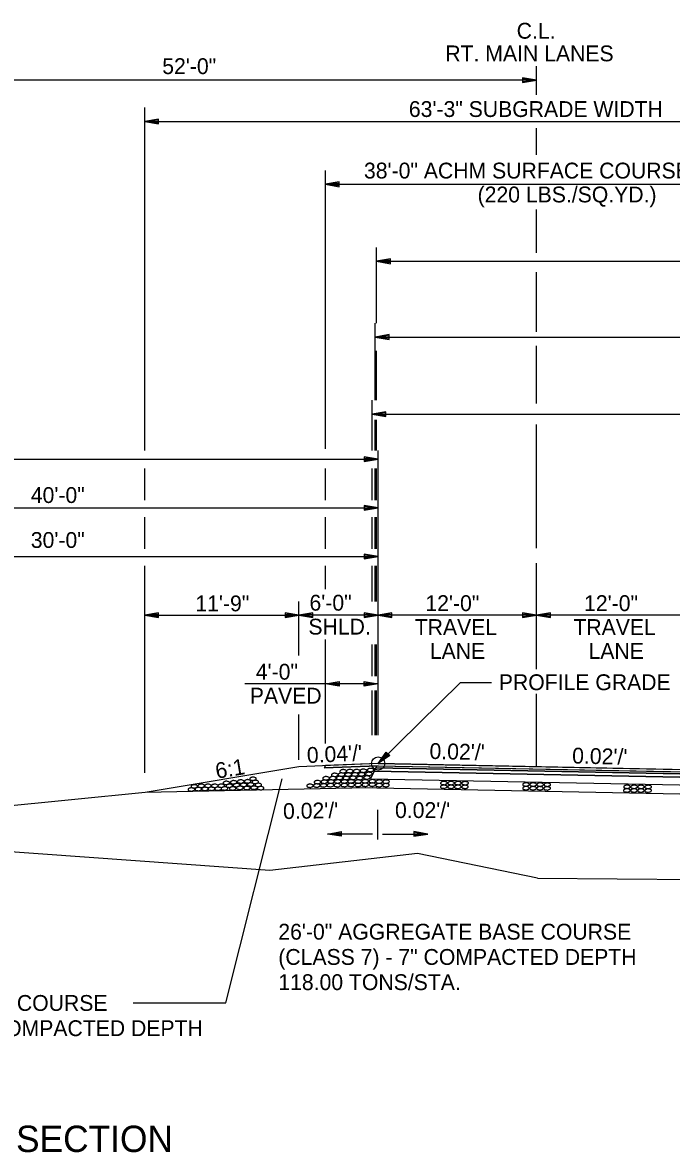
# Model space of a CAD drawing. Extents: x 1734743 to 1735935, y 759845 to 763831.
# Drawn here: x 1735766 to 1735815.2, y 763478.5 to 763564.1 of the extents above; entities that cross this region are included whole.
import ezdxf

# ---------------------------------------------------------------- set-up
doc = ezdxf.new("R2010")
doc.units = 0
for name, color, linetype in [('1', 7, 'Continuous'), ('10', 7, 'Continuous'), ('19', 7, 'Continuous'), ('8', 7, 'Continuous'), ('Level 1', 7, 'Continuous'), ('R_Prop Surface', 7, 'Continuous')]:
    doc.layers.add(name, color=color, linetype=linetype)

# ---------------------------------------------------------------- blocks, each defined once
blk = doc.blocks.new('TM')
at = {"layer": '8'}
for p, q in [((-120.309, 21.181), (-119.787, -20.829)), ((0, 0), (-120.309, 21.181)), ((-31.382, 2.945), (-120.176, 10.512)), ((-119.787, -20.829), (0, 0)), ((-119.911, -10.826), (-31.307, -3.057))]:
    blk.add_line(p, q, dxfattribs=at)
blk = doc.blocks.new('ROCKS')
at = {"layer": '1'}
blk.add_spline([(0.013, 0.06), (0.053, 0.053), (0.107, 0.033), (0.133, 0.013), (0.133, -0.007), (0.12, -0.033), (0.107, -0.04), (0.073, -0.053), (0.033, -0.067), (0.013, -0.067), (-0.02, -0.06), (-0.06, -0.053), (-0.087, -0.047), (-0.113, -0.02), (-0.113, -0.007), (-0.107, 0.02), (-0.087, 0.033), (-0.067, 0.047), (-0.033, 0.053), (-0.02, 0.06), (0.013, 0.06)], degree=3, dxfattribs=at)

msp = doc.modelspace()

# ---------------------------------------------------------------- linework, layer by layer
at = {"layer": '10'}
msp.add_line((1735794.728, 763501.034), (1735794.739, 763501.034), dxfattribs=at)
at = {"layer": '19'}
for p, q in [((1735804.942, 763558.669), (1735804.942, 763560.836)), ((1735804.942, 763559.774), (1735752.942, 763559.774)), ((1735803.892, 763559.958), (1735803.892, 763559.591)), ((1735804.942, 763559.774), (1735803.892, 763559.958)), ((1735804.662, 763559.801), (1735803.892, 763559.862)), ((1735803.892, 763559.591), (1735804.942, 763559.774)), ((1735803.892, 763559.678), (1735804.662, 763559.748)), ((1735775.257, 763547.919), (1735775.257, 763557.69)), ((1735776.307, 763556.827), (1735775.257, 763556.644)), ((1735776.307, 763556.731), (1735775.537, 763556.67)), ((1735776.307, 763556.46), (1735776.307, 763556.827)), ((1735775.257, 763556.644), (1735838.302, 763556.644)), ((1735775.257, 763556.644), (1735776.307, 763556.46)), ((1735775.537, 763556.617), (1735776.307, 763556.547)), ((1735804.942, 763554.106), (1735804.942, 763556.121)), ((1735788.947, 763547.919), (1735788.948, 763552.929)), ((1735789.998, 763552.066), (1735788.948, 763551.883)), ((1735788.948, 763551.883), (1735826.931, 763551.883)), ((1735788.948, 763551.883), (1735789.998, 763551.699)), ((1735789.998, 763551.97), (1735789.228, 763551.909)), ((1735789.228, 763551.857), (1735789.998, 763551.786)), ((1735789.998, 763551.699), (1735789.998, 763552.066)), ((1735804.942, 763546.697), (1735804.942, 763549.972)), ((1735775.257, 763531.711), (1735775.257, 763547.919)), ((1735788.946, 763531.84), (1735788.947, 763547.919)), ((1735792.824, 763541.355), (1735792.825, 763547.096)), ((1735793.875, 763546.23), (1735792.825, 763546.046)), ((1735792.825, 763546.046), (1735855.315, 763546.046)), ((1735792.825, 763546.046), (1735793.875, 763545.862)), ((1735793.875, 763546.134), (1735793.105, 763546.072)), ((1735793.105, 763546.02), (1735793.875, 763545.95)), ((1735793.875, 763545.862), (1735793.875, 763546.23)), ((1735804.942, 763540.702), (1735804.942, 763545.216)), ((1735792.719, 763535.516), (1735792.72, 763541.355)), ((1735793.77, 763540.489), (1735792.72, 763540.305)), ((1735793.769, 763540.122), (1735793.77, 763540.489)), ((1735792.72, 763540.305), (1735855.315, 763540.305)), ((1735792.72, 763540.305), (1735793.769, 763540.122)), ((1735793.77, 763540.393), (1735793, 763540.332)), ((1735793, 763540.279), (1735793.769, 763540.209)), ((1735804.942, 763535.265), (1735804.942, 763539.644)), ((1735792.824, 763535.516), (1735792.824, 763539.255)), ((1735792.49, 763531.711), (1735792.49, 763535.516)), ((1735793.54, 763534.65), (1735792.49, 763534.466)), ((1735792.49, 763534.466), (1735855.315, 763534.466)), ((1735792.49, 763534.466), (1735793.54, 763534.282)), ((1735793.54, 763534.554), (1735792.77, 763534.492)), ((1735792.77, 763534.44), (1735793.54, 763534.37)), ((1735793.54, 763534.282), (1735793.54, 763534.65)), ((1735792.719, 763531.711), (1735792.719, 763534.04)), ((1735792.823, 763531.711), (1735792.824, 763534.04)), ((1735804.942, 763528.869), (1735804.942, 763533.675)), ((1735712.942, 763531.052), (1735792.942, 763531.052)), ((1735791.892, 763531.236), (1735791.892, 763530.868)), ((1735792.942, 763531.052), (1735791.892, 763531.236)), ((1735792.662, 763531.078), (1735791.892, 763531.139)), ((1735791.892, 763530.868), (1735792.942, 763531.052)), ((1735791.892, 763530.956), (1735792.662, 763531.026)), ((1735792.942, 763523.679), (1735792.942, 763531.711)), ((1735775.257, 763527.945), (1735775.257, 763530.353)), ((1735788.946, 763527.945), (1735788.946, 763530.353)), ((1735792.49, 763527.945), (1735792.49, 763530.353)), ((1735792.719, 763527.945), (1735792.719, 763530.353)), ((1735792.823, 763527.945), (1735792.824, 763530.353)), ((1735804.942, 763524.31), (1735804.942, 763528.869)), ((1735752.942, 763527.365), (1735792.942, 763527.365)), ((1735791.892, 763527.549), (1735791.892, 763527.182)), ((1735792.942, 763527.365), (1735791.892, 763527.549)), ((1735792.662, 763527.391), (1735791.892, 763527.453)), ((1735791.892, 763527.182), (1735792.942, 763527.365)), ((1735791.892, 763527.269), (1735792.662, 763527.339)), ((1735775.257, 763524.258), (1735775.257, 763526.667)), ((1735788.946, 763524.258), (1735788.946, 763526.667)), ((1735792.49, 763524.258), (1735792.49, 763526.667)), ((1735792.719, 763524.258), (1735792.719, 763526.667)), ((1735792.823, 763524.258), (1735792.824, 763526.667)), ((1735762.817, 763523.679), (1735792.942, 763523.679)), ((1735791.892, 763523.862), (1735791.892, 763523.495)), ((1735792.942, 763523.679), (1735791.892, 763523.862)), ((1735792.662, 763523.705), (1735791.892, 763523.766)), ((1735791.892, 763523.495), (1735792.942, 763523.679)), ((1735791.892, 763523.582), (1735792.662, 763523.652)), ((1735792.941, 763510.136), (1735792.942, 763523.679)), ((1735775.257, 763507.278), (1735775.258, 763522.963)), ((1735775.258, 763521.088), (1735775.258, 763522.963)), ((1735788.946, 763521.196), (1735788.946, 763522.963)), ((1735792.49, 763520.275), (1735792.49, 763522.963)), ((1735792.719, 763520.275), (1735792.719, 763522.963)), ((1735792.823, 763520.275), (1735792.824, 763522.963)), ((1735804.942, 763515.133), (1735804.942, 763523.179)), ((1735786.942, 763516.183), (1735786.942, 763520.275)), ((1735776.316, 763519.409), (1735775.266, 763519.225)), ((1735775.266, 763519.225), (1735786.942, 763519.225)), ((1735775.266, 763519.225), (1735776.316, 763519.041)), ((1735776.316, 763519.313), (1735775.546, 763519.251)), ((1735775.546, 763519.199), (1735776.316, 763519.129)), ((1735776.316, 763519.041), (1735776.316, 763519.409)), ((1735785.892, 763519.409), (1735785.892, 763519.042)), ((1735786.942, 763519.225), (1735785.892, 763519.409)), ((1735786.662, 763519.251), (1735785.892, 763519.313)), ((1735785.892, 763519.042), (1735786.942, 763519.225)), ((1735785.892, 763519.129), (1735786.662, 763519.199)), ((1735787.992, 763519.409), (1735786.942, 763519.225)), ((1735792.942, 763519.225), (1735786.942, 763519.225)), ((1735786.942, 763519.225), (1735787.992, 763519.041)), ((1735787.992, 763519.313), (1735787.222, 763519.251)), ((1735787.222, 763519.199), (1735787.992, 763519.129)), ((1735787.992, 763519.041), (1735787.992, 763519.409)), ((1735791.892, 763519.409), (1735791.892, 763519.042)), ((1735792.942, 763519.225), (1735791.892, 763519.409)), ((1735792.662, 763519.251), (1735791.892, 763519.313)), ((1735791.892, 763519.042), (1735792.942, 763519.225)), ((1735791.892, 763519.129), (1735792.662, 763519.199)), ((1735793.992, 763519.409), (1735792.942, 763519.225)), ((1735804.942, 763519.225), (1735792.942, 763519.225)), ((1735792.942, 763519.225), (1735793.992, 763519.041)), ((1735793.992, 763519.313), (1735793.222, 763519.251)), ((1735793.222, 763519.199), (1735793.992, 763519.129)), ((1735793.992, 763519.041), (1735793.992, 763519.409)), ((1735803.892, 763519.409), (1735803.892, 763519.042)), ((1735804.942, 763519.225), (1735803.892, 763519.409)), ((1735804.662, 763519.251), (1735803.892, 763519.313)), ((1735803.892, 763519.042), (1735804.942, 763519.225)), ((1735803.892, 763519.129), (1735804.662, 763519.199)), ((1735805.992, 763519.409), (1735804.942, 763519.225)), ((1735804.942, 763519.225), (1735805.992, 763519.041)), ((1735816.942, 763519.225), (1735804.942, 763519.225)), ((1735805.992, 763519.313), (1735805.222, 763519.251)), ((1735805.222, 763519.199), (1735805.992, 763519.129)), ((1735805.992, 763519.041), (1735805.992, 763519.409)), ((1735788.946, 763509.516), (1735788.946, 763517.38)), ((1735788.946, 763510.144), (1735788.946, 763517.014)), ((1735792.49, 763514.606), (1735792.49, 763517.014)), ((1735792.719, 763514.606), (1735792.719, 763517.014)), ((1735792.824, 763514.606), (1735792.824, 763517.014)), ((1735792.943, 763514.026), (1735782.836, 763514.026)), ((1735788.946, 763514.026), (1735789.996, 763514.21)), ((1735789.996, 763513.842), (1735788.946, 763514.026)), ((1735789.226, 763514.052), (1735789.996, 763514.114)), ((1735789.996, 763513.93), (1735789.226, 763514)), ((1735789.996, 763514.21), (1735789.996, 763513.842)), ((1735791.893, 763513.842), (1735791.893, 763514.21)), ((1735791.893, 763514.21), (1735792.943, 763514.026)), ((1735791.893, 763514.113), (1735792.663, 763514.052)), ((1735792.943, 763514.026), (1735791.893, 763513.842)), ((1735792.663, 763514), (1735791.893, 763513.93)), ((1735792.49, 763510.144), (1735792.49, 763513.527)), ((1735792.719, 763510.144), (1735792.719, 763513.527)), ((1735792.824, 763510.144), (1735792.824, 763513.527)), ((1735804.942, 763507.797), (1735804.942, 763513.278)), ((1735786.942, 763508.272), (1735786.942, 763511.697)), ((1735792.942, 763507.987), (1735793.564, 763508.853)), ((1735793.126, 763508.197), (1735793.625, 763508.783)), ((1735793.564, 763508.853), (1735793.818, 763508.591)), ((1735792.942, 763507.987), (1735786.942, 763507.747)), ((1735793.818, 763508.591), (1735792.942, 763507.987)), ((1735792.942, 763507.987), (1735818.931, 763507.467)), ((1735793.756, 763508.652), (1735793.161, 763508.162)), ((1735786.942, 763507.747), (1735775.291, 763505.805)), ((1735792.942, 763507.82), (1735788.861, 763507.657)), ((1735792.654, 763507.409), (1735792.365, 763506.832)), ((1735792.777, 763507.657), (1735792.654, 763507.409)), ((1735792.654, 763507.409), (1735819.226, 763506.878)), ((1735819.226, 763506.878), (1735792.654, 763507.409)), ((1735792.654, 763507.409), (1735819.226, 763506.878)), ((1735792.777, 763507.657), (1735819.099, 763507.131)), ((1735819.099, 763507.131), (1735792.777, 763507.657)), ((1735792.942, 763507.82), (1735819.015, 763507.299)), ((1735781.413, 763489.845), (1735785.672, 763506.838)), ((1735792.365, 763506.832), (1735819.52, 763506.289)), ((1735792.365, 763506.832), (1735819.52, 763506.289)), ((1735775.291, 763505.805), (1735752.932, 763503.569)), ((1735790.943, 763506.118), (1735775.291, 763505.805)), ((1735792.845, 763506.156), (1735790.943, 763506.118)), ((1735792.845, 763506.156), (1735838.336, 763505.247)), ((1735792.906, 763504.482), (1735792.906, 763502.229)), ((1735792.527, 763502.645), (1735789.106, 763502.645)), ((1735793.285, 763502.645), (1735796.706, 763502.645)), ((1735795.926, 763501.161), (1735784.738, 763499.893)), ((1735805.026, 763499.294), (1735795.926, 763501.161)), ((1735805.026, 763499.294), (1735818.769, 763499.179)), ((1735774.392, 763489.845), (1735781.413, 763489.845))]:
    msp.add_line(p, q, dxfattribs=at)
for points in [[(1735801.525, 763514.098), (1735799.169, 763514.098), (1735792.942, 763507.987)], [(1735792.944, 763507.82), (1735819.015, 763507.299), (1735827.016, 763506.977), (1735826.931, 763507.147), (1735818.931, 763507.467), (1735792.942, 763507.987), (1735788.946, 763507.827), (1735788.861, 763507.657), (1735792.944, 763507.82)], [(1735819.099, 763507.131), (1735792.777, 763507.657), (1735792.777, 763507.657), (1735792.857, 763507.817), (1735792.857, 763507.817), (1735792.946, 763507.82), (1735818.882, 763507.302), (1735819.015, 763507.299), (1735819.015, 763507.299), (1735819.099, 763507.131), (1735819.099, 763507.131), (1735819.099, 763507.131)], [(1735784.738, 763499.893), (1735760.487, 763501.63), (1735750.383, 763501.963)]]:
    msp.add_lwpolyline(points, dxfattribs=at)
msp.add_circle((1735792.942, 763507.987), 0.5, dxfattribs=at)
at = {"layer": 'R_Prop Surface'}
for p, q in [((1735788.946, 763507.827), (1735788.861, 763507.657)), ((1735792.654, 763507.409), (1735792.365, 763506.832)), ((1735792.777, 763507.657), (1735792.654, 763507.409)), ((1735792.857, 763507.817), (1735792.777, 763507.657))]:
    msp.add_line(p, q, dxfattribs=at)

# ---------------------------------------------------------------- block references
at = {"layer": '19', "xscale": 0.008761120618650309}
for p, yscale, rotation in [((1735789.102, 763502.641), -0.008761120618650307, -179.20057588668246), ((1735796.706, 763502.641), 0.008761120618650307, -0.7994241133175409)]:
    msp.add_blockref('TM', p, dxfattribs=dict(at, yscale=yscale, rotation=rotation))
at = {"layer": 'Level 1', "xscale": 2.011654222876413}
for p, yscale, rotation in [((1735788.981, 763506.877), 2.0116542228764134, 2.041282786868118), ((1735789.495, 763506.883), 2.0116542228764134, 2.041282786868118), ((1735789.638, 763507.134), 2.0116542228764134, 2.041282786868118), ((1735790.004, 763506.901), 2.0116542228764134, 2.041282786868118), ((1735790.149, 763507.151), 2.0116542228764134, 2.041282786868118), ((1735790.28, 763507.41), 2.0116542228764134, 2.041282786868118), ((1735790.513, 763506.895), 2.0116542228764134, 2.041282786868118), ((1735790.658, 763507.154), 2.0116542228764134, 2.041282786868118), ((1735790.785, 763507.421), 2.0116542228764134, 2.041282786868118), ((1735791.02, 763506.909), 2.0116542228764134, 2.041282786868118), ((1735791.166, 763507.166), 2.0116542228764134, 2.041282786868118), ((1735791.303, 763507.419), 2.0116542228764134, 2.041282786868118), ((1735791.535, 763506.891), 2.0116542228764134, 2.041282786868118), ((1735791.672, 763507.175), 2.0116542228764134, 2.041282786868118), ((1735791.811, 763507.447), 2.0116542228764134, 2.041282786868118), ((1735792.076, 763506.932), 2.0116542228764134, 2.041282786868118), ((1735792.223, 763507.21), 2.0116542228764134, 2.041282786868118), ((1735792.352, 763507.502), 2.0116542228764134, 2.041282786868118), ((1735778.778, 763506.026), 2.011654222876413, 1.8263814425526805), ((1735778.998, 763506.263), 2.011654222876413, 1.8263814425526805), ((1735779.307, 763506.056), 2.011654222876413, 1.8263814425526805), ((1735779.523, 763506.303), 2.011654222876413, 1.8263814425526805), ((1735779.807, 763506.07), 2.011654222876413, 1.8263814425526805), ((1735780.035, 763506.303), 2.011654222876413, 1.8263814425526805), ((1735780.303, 763506.08), 2.011654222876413, 1.8263814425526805), ((1735780.545, 763506.303), 2.011654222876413, 1.8263814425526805), ((1735780.799, 763506.088), 2.011654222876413, 1.8263814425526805), ((1735781.038, 763506.309), 2.011654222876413, 1.8263814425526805), ((1735781.29, 763506.104), 2.011654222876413, 1.8263814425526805), ((1735781.429, 763506.523), 2.011654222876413, 1.8263814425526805), ((1735781.646, 763506.309), 2.011654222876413, 1.8263814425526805), ((1735781.898, 763506.104), 2.011654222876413, 1.8263814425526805), ((1735781.982, 763506.571), 2.011654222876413, 1.8263814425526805), ((1735782.2, 763506.356), 2.011654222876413, 1.8263814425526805), ((1735782.451, 763506.151), 2.011654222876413, 1.8263814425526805), ((1735782.515, 763506.63), 2.011654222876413, 1.8263814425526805), ((1735782.734, 763506.376), 2.011654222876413, 1.8263814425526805), ((1735782.991, 763506.139), 2.011654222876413, 1.8263814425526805), ((1735783.041, 763506.644), 2.011654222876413, 1.8263814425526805), ((1735783.265, 763506.401), 2.011654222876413, 1.8263814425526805), ((1735783.443, 763506.837), 2.011654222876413, 1.8263814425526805), ((1735783.528, 763506.163), 2.011654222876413, 1.8263814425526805), ((1735783.616, 763506.597), 2.011654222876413, 1.8263814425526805), ((1735783.848, 763506.371), 2.011654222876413, 1.8263814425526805), ((1735784.024, 763506.125), 2.011654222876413, 1.8263814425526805), ((1735787.766, 763506.312), 2.0116542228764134, 2.041282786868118), ((1735788.28, 763506.324), 2.0116542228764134, 2.041282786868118), ((1735788.335, 763506.588), 2.0116542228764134, 2.041282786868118), ((1735788.796, 763506.339), 2.0116542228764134, 2.041282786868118), ((1735788.852, 763506.614), 2.0116542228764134, 2.041282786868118), ((1735789.316, 763506.355), 2.0116542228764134, 2.041282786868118), ((1735789.355, 763506.624), 2.0116542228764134, 2.041282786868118), ((1735789.834, 763506.351), 2.0116542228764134, 2.041282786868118), ((1735789.861, 763506.634), 2.0116542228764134, 2.041282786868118), ((1735790.371, 763506.635), 2.0116542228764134, 2.041282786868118), ((1735790.371, 763506.359), 2.0116542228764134, 2.041282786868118), ((1735790.881, 763506.643), 2.0116542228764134, 2.041282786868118), ((1735790.882, 763506.372), 2.0116542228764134, 2.041282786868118), ((1735791.414, 763506.628), 2.0116542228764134, 2.041282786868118), ((1735791.415, 763506.367), 2.0116542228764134, 2.041282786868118), ((1735791.947, 763506.647), 2.0116542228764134, 2.041282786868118), ((1735791.949, 763506.382), 2.0116542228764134, 2.041282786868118), ((1735792.483, 763506.649), 2.0116542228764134, 2.041282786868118), ((1735792.484, 763506.393), 2.0116542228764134, 2.041282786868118), ((1735793.003, 763506.353), 2.0116542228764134, 2.041282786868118), ((1735793.007, 763506.623), 2.0116542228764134, 2.041282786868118), ((1735793.521, 763506.356), 2.0116542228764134, 2.041282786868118), ((1735793.525, 763506.62), 2.0116542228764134, 2.041282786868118), ((1735797.899, 763506.237), 2.011654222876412, 1.33680650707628), ((1735797.907, 763506.517), 2.011654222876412, 1.33680650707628), ((1735798.443, 763506.233), 2.011654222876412, 1.33680650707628), ((1735798.45, 763506.512), 2.011654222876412, 1.33680650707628), ((1735798.964, 763506.228), 2.011654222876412, 1.33680650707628), ((1735798.972, 763506.508), 2.011654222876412, 1.33680650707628), ((1735799.507, 763506.223), 2.011654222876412, 1.33680650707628), ((1735799.515, 763506.503), 2.011654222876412, 1.33680650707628), ((1735804.123, 763506.126), 2.011654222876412, 1.33680650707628), ((1735804.13, 763506.406), 2.011654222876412, 1.33680650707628), ((1735804.666, 763506.121), 2.011654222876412, 1.33680650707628), ((1735804.673, 763506.401), 2.011654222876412, 1.33680650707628), ((1735805.188, 763506.117), 2.011654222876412, 1.33680650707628), ((1735805.195, 763506.397), 2.011654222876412, 1.33680650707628), ((1735805.73, 763506.112), 2.011654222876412, 1.33680650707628), ((1735805.738, 763506.392), 2.011654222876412, 1.33680650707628), ((1735811.777, 763506.234), 2.011654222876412, 1.33680650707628), ((1735812.32, 763506.229), 2.011654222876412, 1.33680650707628), ((1735812.842, 763506.225), 2.011654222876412, 1.33680650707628), ((1735813.384, 763506.22), 2.011654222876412, 1.33680650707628), ((1735811.769, 763505.954), 2.011654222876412, 1.33680650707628), ((1735812.312, 763505.949), 2.011654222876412, 1.33680650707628), ((1735812.834, 763505.945), 2.011654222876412, 1.33680650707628), ((1735813.377, 763505.94), 2.011654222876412, 1.33680650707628)]:
    msp.add_blockref('ROCKS', p, dxfattribs=dict(at, yscale=yscale, rotation=rotation))

# ---------------------------------------------------------------- texts
at = {"layer": '19'}
for s, height, p in [('C.L.', 1.2, (1735803.44, 763562.914)), ('RT. MAIN LANES', 1.2, (1735798.035, 763561.198)), ('52\'-0"', 1.2, (1735776.589, 763560.231)), ('63\'-3" SUBGRADE WIDTH', 1.2, (1735795.272, 763556.981)), ('38\'-0" ACHM SURFACE COURSE (1/2")', 1.2, (1735791.872, 763552.319)), ('(220 LBS./SQ.YD.)', 1.2, (1735800.48, 763550.507)), ('40\'-0"', 1.2, (1735766.63, 763527.73)), ('30\'-0"', 1.2, (1735766.63, 763524.325)), ('11\'-9"', 1.2, (1735779.097, 763519.522)), ('6\'-0"', 1.2, (1735787.743, 763519.573)), ('12\'-0"', 1.2, (1735796.524, 763519.54)), ('12\'-0"', 1.2, (1735808.547, 763519.54)), ('SHLD.', 1.2, (1735787.662, 763517.761)), ('TRAVEL', 1.2, (1735795.716, 763517.728)), ('TRAVEL', 1.2, (1735807.739, 763517.728)), ('LANE', 1.2, (1735796.86, 763515.915)), ('LANE', 1.2, (1735808.883, 763515.915)), ('4\'-0"', 1.2, (1735783.675, 763514.343)), ('PROFILE GRADE', 1.2, (1735802.087, 763513.548)), ('PAVED', 1.2, (1735783.221, 763512.53)), ("0.02'/'", 1.2, (1735794.224, 763503.859)), ('I-57 TYPICAL DIVIDED HIGHWAY SECTION', 2, (1735723.158, 763478.549))]:
    msp.add_text(s, height=height, dxfattribs=at).set_placement(p)
for s, rotation, p in [("0.04'/'", 2.61133, (1735787.572, 763508.019)), ("0.02'/'", 358.63856, (1735796.826, 763508.341)), ("0.02'/'", 358.63856, (1735807.633, 763507.993)), ('6:1', 9.45113, (1735780.719, 763506.827)), ("0.02'/'", 1.0121, (1735785.75, 763503.779)), ('26\'-0" AGGREGATE BASE COURSE', 360, (1735785.382, 763494.643)), ('(CLASS 7) - 7" COMPACTED DEPTH', 360, (1735785.382, 763492.731)), ('118.00 TONS/STA.', 360, (1735785.382, 763490.82)), ('AGGREGATE BASE COURSE', 360, (1735750.238, 763489.245)), ('(CLASS 7) - VAR. COMPACTED DEPTH', 360, (1735750.238, 763487.333))]:
    msp.add_text(s, height=1.2, rotation=rotation, dxfattribs=at).set_placement(p)

doc.saveas('drawing.dxf')
